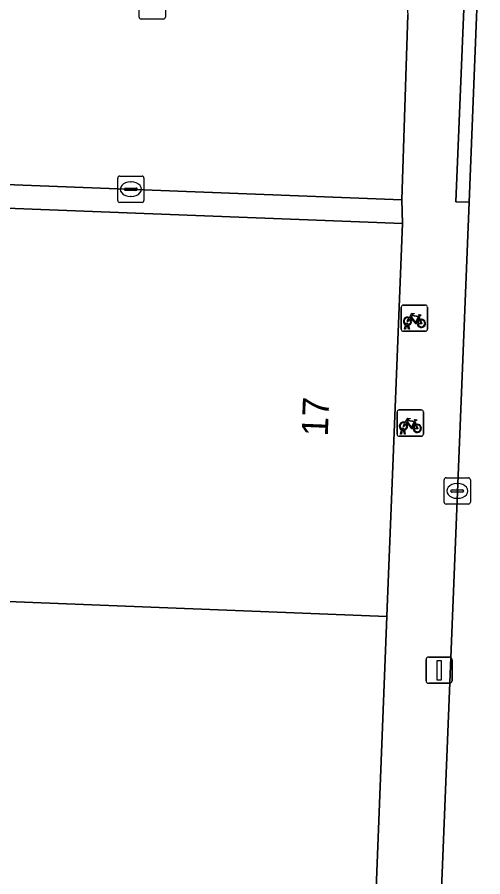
# Model space of a CAD drawing. Extents: x 161354 to 162026, y 386504 to 387460.
# Drawn here: x 161924.16 to 161941.9, y 387322.97 to 387355.7 of the extents above; entities that cross this region are included whole.
import ezdxf

# ---------------------------------------------------------------- set-up
doc = ezdxf.new("R2010")
doc.units = 0
for name, color, linetype in [('IMGEO_Fietsenrek', 7, 'Continuous'), ('IMGEO_Kolk', 7, 'Continuous'), ('IMGEO_Lichtmast', 7, 'Continuous'), ('IMGEO_Pand', 7, 'Continuous'), ('IMGEO_Pand_nummerreeks', 7, 'Continuous'), ('IMGEO_Rijbaan_lokaal_open', 7, 'Continuous'), ('IMGEO_Voetpad_open', 7, 'Continuous')]:
    doc.layers.add(name, color=color, linetype=linetype)

msp = doc.modelspace()

# ---------------------------------------------------------------- linework, layer by layer
at = {"layer": 'IMGEO_Fietsenrek'}
for p, q in [((161938.79, 387343.816), (161938.79, 387344.657)), ((161938.79, 387344.657), (161938.79, 387343.816)), ((161938.865, 387344.741), (161939.706, 387344.741)), ((161939.706, 387344.741), (161938.865, 387344.741)), ((161939.79, 387344.666), (161939.79, 387343.825)), ((161939.79, 387343.825), (161939.79, 387344.666)), ((161939.477, 387344.29), (161939.513, 387344.195)), ((161938.917, 387343.825), (161938.956, 387343.985)), ((161938.986, 387343.973), (161938.951, 387343.825)), ((161939.028, 387343.997), (161939.027, 387344.001)), ((161939.069, 387343.825), (161939.035, 387343.967)), ((161939.059, 387344.008), (161939.06, 387344.001)), ((161939.067, 387343.971), (161939.102, 387343.825)), ((161939.715, 387343.741), (161938.874, 387343.741)), ((161938.874, 387343.741), (161939.715, 387343.741)), ((161938.951, 387343.825), (161938.917, 387343.825)), ((161939.102, 387343.825), (161939.069, 387343.825)), ((161938.708, 387340.744), (161939.549, 387340.744)), ((161939.549, 387340.744), (161938.708, 387340.744)), ((161938.633, 387339.819), (161938.633, 387340.66)), ((161938.633, 387340.66), (161938.633, 387339.819)), ((161939.633, 387340.669), (161939.633, 387339.828)), ((161939.633, 387339.828), (161939.633, 387340.669)), ((161939.32, 387340.293), (161939.356, 387340.198)), ((161939.558, 387339.744), (161938.717, 387339.744)), ((161938.717, 387339.744), (161939.558, 387339.744)), ((161938.76, 387339.828), (161938.799, 387339.988)), ((161938.794, 387339.828), (161938.76, 387339.828)), ((161938.829, 387339.976), (161938.794, 387339.828)), ((161938.871, 387340), (161938.87, 387340.004)), ((161938.912, 387339.828), (161938.878, 387339.97)), ((161938.902, 387340.011), (161938.903, 387340.004)), ((161938.91, 387339.974), (161938.945, 387339.828)), ((161938.945, 387339.828), (161938.912, 387339.828))]:
    msp.add_line(p, q, dxfattribs=at)
for points in [[(161939.103, 387344.267), (161939.198, 387344.431), (161939.284, 387344.417), (161939.286, 387344.408), (161939.23, 387344.397), (161939.203, 387344.352), (161939.459, 387344.311)], [(161939.446, 387344.286), (161939.189, 387344.327), (161939.172, 387344.298), (161939.339, 387344.078), (161939.446, 387344.286)], [(161939.459, 387344.311), (161939.484, 387344.36), (161939.478, 387344.364), (161939.455, 387344.368), (161939.443, 387344.375), (161939.442, 387344.378), (161939.444, 387344.383), (161939.539, 387344.368), (161939.541, 387344.358), (161939.531, 387344.345), (161939.519, 387344.339), (161939.505, 387344.345), (161939.477, 387344.29)], [(161939.124, 387344.215), (161939.072, 387344.125), (161939.032, 387344.1), (161939.033, 387344.147), (161939.088, 387344.241)], [(161939.399, 387344.023), (161939.349, 387344.023), (161939.158, 387344.274), (161939.139, 387344.242)], [(161939.494, 387344.188), (161939.464, 387344.265), (161939.355, 387344.047), (161939.398, 387344.047)], [(161939.428, 387344.047), (161939.548, 387344.046), (161939.504, 387344.16)], [(161939.524, 387344.167), (161939.579, 387344.022), (161939.429, 387344.022)], [(161938.946, 387340.27), (161939.041, 387340.434), (161939.127, 387340.42), (161939.129, 387340.411), (161939.073, 387340.4), (161939.046, 387340.355), (161939.302, 387340.314)], [(161939.302, 387340.314), (161939.327, 387340.363), (161939.321, 387340.367), (161939.298, 387340.371), (161939.286, 387340.378), (161939.285, 387340.381), (161939.287, 387340.386), (161939.382, 387340.371), (161939.384, 387340.361), (161939.374, 387340.348), (161939.362, 387340.342), (161939.348, 387340.348), (161939.32, 387340.293)], [(161938.967, 387340.218), (161938.915, 387340.128), (161938.875, 387340.103), (161938.876, 387340.15), (161938.931, 387340.244)], [(161939.242, 387340.026), (161939.192, 387340.026), (161939.001, 387340.277), (161938.982, 387340.245)], [(161939.289, 387340.289), (161939.032, 387340.33), (161939.015, 387340.301), (161939.182, 387340.081), (161939.289, 387340.289)], [(161939.337, 387340.191), (161939.307, 387340.268), (161939.198, 387340.05), (161939.241, 387340.05)], [(161939.271, 387340.05), (161939.391, 387340.049), (161939.347, 387340.163)], [(161939.367, 387340.17), (161939.422, 387340.025), (161939.272, 387340.025)]]:
    msp.add_lwpolyline(points, dxfattribs=at)
for centre, radius, start, end in [((161938.868, 387344.663), 0.0779, 92.4484, 184.2845), ((161938.868, 387344.663), 0.0779, 92.4484, 184.2845), ((161939.712, 387344.663), 0.0779, 2.4484, 94.2845), ((161939.712, 387344.663), 0.0779, 2.4484, 94.2845), ((161939.03, 387344.126), 0.159, 62.6766, 242.1369), ((161939.03, 387344.126), 0.129, 63.3192, 238.903), ((161939.01, 387343.997), 0.0499, 12.8025, 158.6934), ((161939.03, 387344.126), 0.159, 253.9967, 271.7867), ((161939.01, 387343.997), 0.0174, 12.8025, 163.4502), ((161939.03, 387344.126), 0.129, 253.415, 269.0204), ((161939.03, 387344.126), 0.129, 283.6043, 43.4302), ((161939.03, 387344.126), 0.159, 283.5766, 46.6042), ((161939.557, 387344.042), 0.159, 113.3408, 178.3217), ((161939.557, 387344.042), 0.159, 187.0065, 105.7708), ((161939.557, 387344.042), 0.129, 113.923, 177.9556), ((161939.557, 387344.042), 0.129, 188.6715, 104.5883), ((161938.868, 387343.819), 0.0779, 182.4484, 274.2845), ((161938.868, 387343.819), 0.0779, 182.4484, 274.2845), ((161939.712, 387343.819), 0.0779, 272.4484, 4.2845), ((161939.712, 387343.819), 0.0779, 272.4484, 4.2845), ((161938.711, 387340.666), 0.0779, 92.4484, 184.2845), ((161938.711, 387340.666), 0.0779, 92.4484, 184.2845), ((161939.555, 387340.666), 0.0779, 2.4484, 94.2845), ((161939.555, 387340.666), 0.0779, 2.4484, 94.2845), ((161938.873, 387340.129), 0.159, 62.6766, 242.1369), ((161938.873, 387340.129), 0.129, 63.3192, 238.903), ((161938.853, 387340), 0.0499, 12.8025, 158.6934), ((161938.873, 387340.129), 0.129, 283.6043, 43.4302), ((161938.873, 387340.129), 0.159, 283.5766, 46.6042), ((161939.4, 387340.045), 0.159, 113.3408, 178.3217), ((161939.4, 387340.045), 0.159, 187.0065, 105.7708), ((161939.4, 387340.045), 0.129, 113.923, 177.9556), ((161939.4, 387340.045), 0.129, 188.6715, 104.5883), ((161938.711, 387339.822), 0.0779, 182.4484, 274.2845), ((161938.711, 387339.822), 0.0779, 182.4484, 274.2845), ((161938.873, 387340.129), 0.159, 253.9967, 271.7867), ((161938.853, 387340), 0.0174, 12.8025, 163.4502), ((161938.873, 387340.129), 0.129, 253.415, 269.0204), ((161939.555, 387339.822), 0.0779, 272.4484, 4.2845), ((161939.555, 387339.822), 0.0779, 272.4484, 4.2845)]:
    msp.add_arc(centre, radius, start, end, dxfattribs=at)
at = {"layer": 'IMGEO_Kolk'}
for p, q in [((161928.806, 387355.702), (161928.806, 387356.554)), ((161929.807, 387356.554), (161929.807, 387355.702)), ((161929.733, 387355.628), (161928.881, 387355.628)), ((161927.99, 387348.725), (161927.99, 387349.577)), ((161928.065, 387349.651), (161928.917, 387349.651)), ((161928.991, 387349.577), (161928.991, 387348.725)), ((161928.292, 387349.194), (161928.69, 387349.194)), ((161928.478, 387349.431), (161928.503, 387349.431)), ((161928.249, 387349.145), (161928.249, 387349.157)), ((161928.687, 387349.108), (161928.289, 387349.108)), ((161928.501, 387348.871), (161928.476, 387348.871)), ((161928.733, 387349.157), (161928.733, 387349.145)), ((161928.917, 387348.651), (161928.065, 387348.651)), ((161940.423, 387337.235), (161940.423, 387338.087)), ((161940.498, 387338.161), (161941.35, 387338.161)), ((161941.424, 387338.087), (161941.424, 387337.235)), ((161940.911, 387337.941), (161940.936, 387337.941)), ((161940.682, 387337.655), (161940.682, 387337.667)), ((161941.12, 387337.618), (161940.722, 387337.618)), ((161940.725, 387337.704), (161941.123, 387337.704)), ((161941.166, 387337.667), (161941.166, 387337.655)), ((161941.35, 387337.161), (161940.498, 387337.161)), ((161940.934, 387337.381), (161940.909, 387337.381))]:
    msp.add_line(p, q, dxfattribs=at)
for points in [[(161928.806, 387355.702), (161928.806, 387356.554)], [(161929.807, 387356.554), (161929.807, 387355.702)], [(161929.733, 387355.628), (161928.881, 387355.628)], [(161927.99, 387348.725), (161927.99, 387349.577)], [(161928.065, 387349.651), (161928.917, 387349.651)], [(161928.991, 387349.577), (161928.991, 387348.725)], [(161928.917, 387348.651), (161928.065, 387348.651)], [(161940.423, 387337.235), (161940.423, 387338.087)], [(161940.498, 387338.161), (161941.35, 387338.161)], [(161941.424, 387338.087), (161941.424, 387337.235)], [(161941.35, 387337.161), (161940.498, 387337.161)]]:
    msp.add_lwpolyline(points, dxfattribs=at)
for centre, radius, start, end in [((161928.883, 387355.704), 0.0765, 181.552, 268.448), ((161928.883, 387355.704), 0.0765, 181.552, 268.448), ((161929.731, 387355.704), 0.0765, 271.552, 358.448), ((161929.731, 387355.704), 0.0765, 271.552, 358.448), ((161928.067, 387349.575), 0.0765, 91.552, 178.448), ((161928.067, 387349.575), 0.0765, 91.552, 178.448), ((161928.915, 387349.575), 0.0765, 1.552, 88.448), ((161928.915, 387349.575), 0.0765, 1.552, 88.448), ((161928.289, 387349.154), 0.0403, 85.8775, 175.7526), ((161928.694, 387349.156), 0.0386, 1.7309, 96.639), ((161928.286, 387349.144), 0.0366, 178.938, 274.7102), ((161928.69, 387349.151), 0.043, 264.8664, 352.4533), ((161928.067, 387348.727), 0.0765, 181.552, 268.448), ((161928.067, 387348.727), 0.0765, 181.552, 268.448), ((161928.915, 387348.727), 0.0765, 271.552, 358.448), ((161928.915, 387348.727), 0.0765, 271.552, 358.448), ((161940.5, 387338.085), 0.0765, 91.552, 178.448), ((161940.5, 387338.085), 0.0765, 91.552, 178.448), ((161941.348, 387338.085), 0.0765, 1.552, 88.448), ((161941.348, 387338.085), 0.0765, 1.552, 88.448), ((161940.722, 387337.664), 0.0403, 85.8775, 175.7526), ((161940.719, 387337.654), 0.0366, 178.938, 274.7102), ((161941.123, 387337.661), 0.043, 264.8664, 352.4533), ((161941.127, 387337.666), 0.0386, 1.7309, 96.639), ((161940.5, 387337.237), 0.0765, 181.552, 268.448), ((161940.5, 387337.237), 0.0765, 181.552, 268.448), ((161941.348, 387337.237), 0.0765, 271.552, 358.448), ((161941.348, 387337.237), 0.0765, 271.552, 358.448)]:
    msp.add_arc(centre, radius, start, end, dxfattribs=at)
for centre, major_axis, ratio, start_param, end_param in [((161928.477, 387349.151), (-0.387, 0.002), 0.722429, 4.712389, 7.853982), ((161928.502, 387349.151), (-0.39, 0.002), 0.717154, 1.570796, 4.712389), ((161940.91, 387337.661), (-0.387, 0.002), 0.722429, 4.712389, 7.853982), ((161940.935, 387337.661), (-0.39, 0.002), 0.717154, 1.570796, 4.712389)]:
    msp.add_ellipse(centre, major_axis=major_axis, ratio=ratio, start_param=start_param, end_param=end_param, dxfattribs=at)
at = {"layer": 'IMGEO_Lichtmast'}
for p, q in [((161939.737, 387330.436), (161939.737, 387331.236)), ((161939.737, 387331.236), (161939.737, 387330.436)), ((161939.837, 387331.336), (161940.627, 387331.336)), ((161940.627, 387331.336), (161939.837, 387331.336)), ((161940.727, 387331.236), (161940.727, 387330.436)), ((161940.727, 387330.436), (161940.727, 387331.236)), ((161940.627, 387330.336), (161939.837, 387330.336)), ((161939.837, 387330.336), (161940.627, 387330.336))]:
    msp.add_line(p, q, dxfattribs=at)
msp.add_lwpolyline([(161940.157, 387331.211), (161940.307, 387331.211), (161940.307, 387330.461), (161940.157, 387330.461), (161940.157, 387331.211)], dxfattribs=at)
for centre, start, end in [((161939.837, 387331.236), 90, 180), ((161939.837, 387331.236), 90, 180), ((161940.627, 387331.236), 0, 90), ((161940.627, 387331.236), 360, 90), ((161939.837, 387330.436), 180, 270), ((161939.837, 387330.436), 180, 270), ((161940.627, 387330.436), 270, 0), ((161940.627, 387330.436), 270, 0)]:
    msp.add_arc(centre, 0.1, start, end, dxfattribs=at)
at = {"layer": 'IMGEO_Pand'}
for points in [[(161920.461, 387342.476), (161903.266, 387343.153), (161902.916, 387334.28), (161938.242, 387332.884), (161938.256, 387333.217), (161938.43, 387337.65), (161938.832, 387347.841), (161923.751, 387348.436), (161923.512, 387342.356)], [(161902.763, 387330.4), (161902.622, 387326.806), (161902.073, 387312.872), (161901.931, 387309.275), (161901.785, 387305.577), (161906.712, 387305.383), (161930.163, 387304.473), (161935.061, 387304.28), (161935.069, 387304.464), (161937.119, 387304.384), (161938.242, 387332.884), (161902.916, 387334.28)]]:
    msp.add_lwpolyline(points, close=True, dxfattribs=at)
at = {"layer": 'IMGEO_Rijbaan_lokaal_open'}
for points in [[(161946.462, 387297.341), (161948.152, 387344.572), (161949.929, 387388.673), (161949.974, 387391.438), (161950.046, 387393.691), (161942.987, 387394.022), (161942.995, 387393.322), (161941.715, 387357.233), (161941.661, 387355.704), (161941.373, 387348.652), (161939.568, 387303.56)], [(161919.455, 387349.5), (161938.812, 387348.751), (161939.038, 387355.794)]]:
    msp.add_lwpolyline(points, dxfattribs=at)
at = {"layer": 'IMGEO_Voetpad_open'}
for points in [[(161939.568, 387303.56), (161941.373, 387348.652), (161940.874, 387348.67), (161941.224, 387357.251), (161941.715, 387357.233), (161942.995, 387393.322), (161942.987, 387394.022), (161940.397, 387393.957), (161940.001, 387384.879), (161939.889, 387381.556), (161939.555, 387374.352), (161938.962, 387356.685), (161939.038, 387355.794), (161938.812, 387348.751), (161938.832, 387347.841), (161938.43, 387337.65), (161938.256, 387333.217), (161938.242, 387332.884), (161937.119, 387304.384)], [(161923.751, 387348.436), (161938.832, 387347.841), (161938.812, 387348.751), (161919.455, 387349.5)]]:
    msp.add_lwpolyline(points, dxfattribs=at)
msp.add_lwpolyline([(161941.373, 387348.652), (161941.661, 387355.704), (161941.715, 387357.233), (161941.224, 387357.251), (161940.874, 387348.67)], close=True, dxfattribs=at)

# ---------------------------------------------------------------- texts
at = {"layer": 'IMGEO_Pand_nummerreeks'}
msp.add_text('17', height=1, rotation=87.7372, dxfattribs=at).set_placement((161935.99, 387339.728))

doc.saveas('drawing.dxf')
